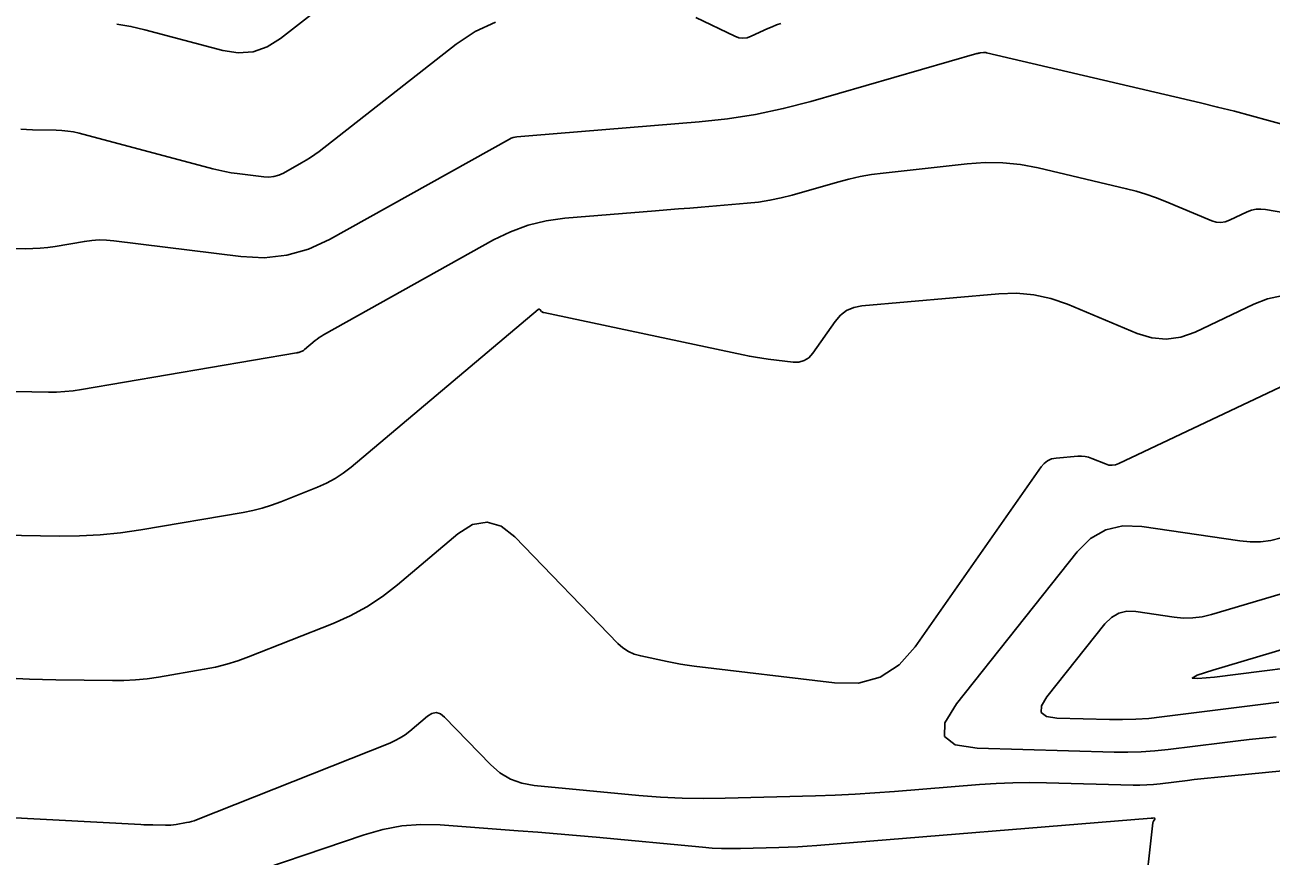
# Model space of a CAD drawing. Extents: x 1354696 to 1366163, y 660729 to 670380.
# Drawn here: x 1362924.7 to 1363001.2, y 664977.3 to 665028.3 of the extents above; entities that cross this region are included whole.
import ezdxf

# ---------------------------------------------------------------- set-up
doc = ezdxf.new("R2010")
doc.units = 0
doc.layers.add('R_Contours', color=7, linetype='Continuous')

msp = doc.modelspace()

# ---------------------------------------------------------------- linework, layer by layer
at = {"layer": 'R_Contours'}
for points in [[(1362930.365, 665028.366), (1362931.223, 665028.221), (1362932.075, 665028.022), (1362936.863, 665026.751), (1362937.819, 665026.602), (1362938.731, 665026.673), (1362939.597, 665026.966), (1362940.419, 665027.479), (1362951.107, 665035.829)], [(1362971.129, 665028.405), (1362970.863, 665028.312), (1362970.602, 665028.208), (1362970.344, 665028.094), (1362969.322, 665027.616), (1362969.066, 665027.527), (1362968.811, 665027.499), (1362968.557, 665027.531), (1362968.303, 665027.624), (1362965.92, 665028.779)], [(1362953.612, 665028.478), (1362952.365, 665027.908), (1362951.194, 665027.128), (1362942.776, 665020.552), (1362942.52, 665020.36), (1362942.256, 665020.177), (1362941.986, 665020.005), (1362941.709, 665019.844), (1362940.586, 665019.217), (1362940.301, 665019.085), (1362940.006, 665019.002), (1362939.701, 665018.969), (1362939.387, 665018.984), (1362937.752, 665019.189), (1362937.374, 665019.243), (1362936.999, 665019.309), (1362936.626, 665019.388), (1362936.256, 665019.48), (1362928.045, 665021.66), (1362927.695, 665021.741), (1362927.341, 665021.801), (1362926.985, 665021.839), (1362926.625, 665021.854), (1362925.181, 665021.873), (1362924.821, 665021.885), (1362924.462, 665021.909)], [(1362912.683, 665014.759), (1362924.745, 665014.576), (1362925.203, 665014.58), (1362925.658, 665014.604), (1362926.113, 665014.65), (1362926.565, 665014.716), (1362928.372, 665015.023), (1362928.824, 665015.083), (1362929.276, 665015.11), (1362929.73, 665015.103), (1362930.184, 665015.063), (1362937.976, 665014.087), (1362939.404, 665014.017), (1362940.789, 665014.17), (1362942.13, 665014.547), (1362943.428, 665015.148), (1362954.474, 665021.31), (1362954.582, 665021.364), (1362954.694, 665021.404), (1362954.81, 665021.433), (1362954.929, 665021.449), (1362955.415, 665021.489), (1362955.657, 665021.509), (1362955.9, 665021.529), (1362966.118, 665022.368), (1362967.854, 665022.554), (1362969.574, 665022.824), (1362971.278, 665023.18), (1362972.967, 665023.621), (1362983.175, 665026.556), (1362983.223, 665026.569), (1362983.272, 665026.58), (1362983.321, 665026.588), (1362983.371, 665026.595), (1362983.57, 665026.617), (1362983.62, 665026.62), (1362983.669, 665026.619), (1362983.718, 665026.614), (1362983.767, 665026.605), (1362996.906, 665023.523), (1362997.956, 665023.272), (1362999.003, 665023.01), (1363000.048, 665022.738), (1363001.09, 665022.456), (1363005.952, 665021.115)], [(1362924.112, 665005.799), (1362926.153, 665005.767), (1362926.662, 665005.77), (1362927.17, 665005.797), (1362927.676, 665005.848), (1362928.18, 665005.921), (1362941.394, 665008.172), (1362941.438, 665008.18), (1362941.482, 665008.191), (1362941.525, 665008.205), (1362941.567, 665008.22), (1362941.735, 665008.287), (1362941.776, 665008.305), (1362941.815, 665008.326), (1362941.852, 665008.351), (1362941.888, 665008.378), (1362942.54, 665008.928), (1362942.663, 665009.026), (1362942.789, 665009.118), (1362942.92, 665009.204), (1362943.055, 665009.284), (1362953.499, 665015.111), (1362954.536, 665015.62), (1362955.61, 665016.012), (1362956.719, 665016.285), (1362957.864, 665016.44), (1362963.436, 665016.898), (1362964.14, 665016.956), (1362964.844, 665017.014), (1362965.548, 665017.072), (1362966.252, 665017.13), (1362969.068, 665017.361), (1362969.769, 665017.436), (1362970.464, 665017.545), (1362971.152, 665017.689), (1362971.834, 665017.867), (1362974.615, 665018.667), (1362975.308, 665018.85), (1362976.006, 665019.004), (1362976.711, 665019.127), (1362977.421, 665019.221), (1362982.583, 665019.792), (1362983.678, 665019.867), (1362984.768, 665019.848), (1362985.852, 665019.736), (1362986.93, 665019.531), (1362992.363, 665018.256), (1362992.963, 665018.103), (1362993.555, 665017.924), (1362994.139, 665017.722), (1362994.715, 665017.495), (1362997.6, 665016.292), (1362997.874, 665016.208), (1362998.147, 665016.184), (1362998.419, 665016.221), (1362998.689, 665016.318), (1362999.767, 665016.829), (1363000.04, 665016.934), (1363000.319, 665016.995), (1363000.604, 665017.011), (1363000.894, 665016.983), (1363009.697, 665015.459)], [(1362918.738, 664997.061), (1362926.815, 664996.931), (1362928.076, 664996.94), (1362929.333, 664997.006), (1362930.585, 664997.131), (1362931.833, 664997.314), (1362938.112, 664998.383), (1362938.705, 664998.5), (1362939.289, 664998.648), (1362939.865, 664998.826), (1362940.433, 664999.034), (1362942.685, 664999.928), (1362943.236, 665000.173), (1362943.762, 665000.459), (1362944.263, 665000.787), (1362944.739, 665001.156), (1362956.229, 665010.838), (1362956.258, 665010.856), (1362956.286, 665010.861), (1362956.313, 665010.853), (1362956.34, 665010.832), (1362956.446, 665010.722), (1362956.474, 665010.697), (1362956.505, 665010.677), (1362956.538, 665010.662), (1362956.574, 665010.652), (1362968.823, 665008.051), (1362969.203, 665007.975), (1362969.583, 665007.907), (1362969.965, 665007.848), (1362970.348, 665007.797), (1362971.885, 665007.611), (1362972.249, 665007.61), (1362972.572, 665007.7), (1362972.854, 665007.881), (1362973.096, 665008.153), (1362974.461, 665010.105), (1362974.791, 665010.488), (1362975.176, 665010.775), (1362975.616, 665010.966), (1362976.112, 665011.061), (1362984.516, 665011.812), (1362985.6, 665011.845), (1362986.664, 665011.747), (1362987.709, 665011.519), (1362988.733, 665011.161), (1362993.023, 665009.372), (1362993.917, 665009.096), (1362994.807, 665009.019), (1362995.693, 665009.138), (1362996.573, 665009.456), (1363000.189, 665011.169), (1363001.025, 665011.492), (1363001.881, 665011.679)], [(1363002.529, 665006.418), (1362991.888, 665001.376), (1362991.685, 665001.303), (1362991.481, 665001.275), (1362991.276, 665001.293), (1362991.069, 665001.357), (1362990.242, 665001.702), (1362990.033, 665001.775), (1362989.82, 665001.821), (1362989.603, 665001.841), (1362989.382, 665001.835), (1362988.047, 665001.715), (1362987.766, 665001.662), (1362987.517, 665001.553), (1362987.298, 665001.391), (1362987.112, 665001.174), (1362979.388, 664990.126), (1362978.396, 664989.013), (1362977.238, 664988.272), (1362975.913, 664987.904), (1362974.422, 664987.908), (1362965.804, 664988.95), (1362965.391, 664989.004), (1362964.979, 664989.068), (1362964.569, 664989.141), (1362964.16, 664989.223), (1362962.529, 664989.569), (1362962.136, 664989.682), (1362961.772, 664989.849), (1362961.438, 664990.069), (1362961.134, 664990.342), (1362954.804, 664996.886), (1362953.96, 664997.544), (1362953.096, 664997.792), (1362952.21, 664997.633), (1362951.304, 664997.065), (1362947.589, 664993.935), (1362946.673, 664993.223), (1362945.709, 664992.592), (1362944.696, 664992.041), (1362943.636, 664991.57), (1362938.454, 664989.513), (1362937.787, 664989.268), (1362937.109, 664989.059), (1362936.422, 664988.885), (1362935.724, 664988.748), (1362932.915, 664988.269), (1362932.211, 664988.166), (1362931.505, 664988.096), (1362930.796, 664988.058), (1362930.085, 664988.053), (1362926.617, 664988.109), (1362925.801, 664988.126), (1362924.986, 664988.151), (1362924.171, 664988.183)], [(1363001.545, 664984.61), (1363000.716, 664984.526), (1362999.887, 664984.436), (1362999.059, 664984.341), (1362998.231, 664984.24), (1362994.923, 664983.824), (1362994.095, 664983.736), (1362993.265, 664983.68), (1362992.434, 664983.655), (1362991.602, 664983.663), (1362983.183, 664983.897), (1362981.843, 664984.103), (1362981.184, 664984.626), (1362981.208, 664985.466), (1362981.913, 664986.624), (1362989.331, 664995.961), (1362990.153, 664996.782), (1362991.088, 664997.316), (1362992.137, 664997.565), (1362993.298, 664997.527), (1362999.32, 664996.634), (1362999.961, 664996.574), (1363000.596, 664996.583), (1363001.227, 664996.663), (1363001.852, 664996.813)], [(1363004.013, 664994.021), (1362997.584, 664992.113), (1362997.015, 664991.976), (1362996.442, 664991.904), (1362995.864, 664991.895), (1362995.281, 664991.95), (1362992.943, 664992.297), (1362992.386, 664992.315), (1362991.883, 664992.195), (1362991.434, 664991.939), (1362991.039, 664991.545), (1362987.479, 664987.064), (1362987.14, 664986.508), (1362987.129, 664986.105), (1362987.445, 664985.854), (1362988.088, 664985.755), (1362991.315, 664985.665), (1362992.121, 664985.658), (1362992.926, 664985.682), (1362993.729, 664985.736), (1362994.53, 664985.821), (1363000.596, 664986.583), (1363001.72, 664986.72)], [(1363006.117, 664991.212), (1362997.672, 664988.705), (1362996.707, 664988.39), (1362996.4, 664988.213), (1362996.752, 664988.174), (1362997.762, 664988.273), (1363005.196, 664989.207)], [(1362920.612, 664979.821), (1362931.83, 664979.214), (1362932.014, 664979.205), (1362932.199, 664979.197), (1362932.384, 664979.192), (1362932.569, 664979.188), (1362933.355, 664979.175), (1362933.516, 664979.176), (1362933.677, 664979.185), (1362933.837, 664979.201), (1362933.997, 664979.224), (1362934.634, 664979.333), (1362934.792, 664979.364), (1362934.948, 664979.403), (1362935.101, 664979.451), (1362935.253, 664979.506), (1362947.132, 664984.222), (1362947.458, 664984.367), (1362947.768, 664984.536), (1362948.064, 664984.729), (1362948.345, 664984.948), (1362949.44, 664985.87), (1362949.711, 664986.04), (1362949.975, 664986.088), (1362950.233, 664986.013), (1362950.485, 664985.817), (1362953.304, 664982.903), (1362953.886, 664982.394), (1362954.528, 664982.008), (1362955.23, 664981.747), (1362955.992, 664981.611), (1362962.421, 664981.005), (1362963.744, 664980.9), (1362965.069, 664980.836), (1362966.396, 664980.813), (1362967.723, 664980.83), (1362973.264, 664980.984), (1362974.478, 664981.026), (1362975.691, 664981.085), (1362976.904, 664981.159), (1362978.115, 664981.25), (1362983.332, 664981.675), (1362984.358, 664981.744), (1362985.384, 664981.786), (1362986.411, 664981.799), (1362987.439, 664981.785), (1362992.772, 664981.636), (1362993.19, 664981.632), (1362993.606, 664981.645), (1362994.023, 664981.673), (1362994.438, 664981.717), (1362996.098, 664981.925), (1362996.513, 664981.976), (1362996.928, 664982.024), (1362997.344, 664982.069), (1362997.76, 664982.111), (1363011.329, 664983.439)], [(1362936.977, 664975.682), (1362945.546, 664978.592), (1362946.69, 664978.919), (1362947.85, 664979.128), (1362949.025, 664979.218), (1362950.215, 664979.189), (1362955.006, 664978.837), (1362956.203, 664978.746), (1362957.4, 664978.649), (1362958.596, 664978.546), (1362959.792, 664978.436), (1362966.328, 664977.82), (1362966.912, 664977.774), (1362967.495, 664977.746), (1362968.079, 664977.735), (1362968.664, 664977.743), (1362971.005, 664977.808), (1362971.59, 664977.828), (1362972.174, 664977.856), (1362972.758, 664977.892), (1362973.342, 664977.936), (1362993.88, 664979.609), (1362993.887, 664979.61), (1362993.893, 664979.61), (1362993.9, 664979.61), (1362993.907, 664979.61), (1362993.942, 664979.609), (1362993.95, 664979.609), (1362993.969, 664979.612), (1362993.975, 664979.612), (1362994.051, 664979.62), (1362994.06, 664979.619), (1362994.068, 664979.617), (1362994.074, 664979.612), (1362994.08, 664979.605), (1362994.099, 664979.571), (1362994.103, 664979.563), (1362994.104, 664979.554), (1362994.102, 664979.546), (1362994.098, 664979.538), (1362994.018, 664979.414), (1362994.005, 664979.39), (1362993.994, 664979.365), (1362993.986, 664979.339), (1362993.982, 664979.312), (1362993.425, 664974.364)]]:
    msp.add_lwpolyline(points, dxfattribs=at)

doc.saveas('drawing.dxf')
